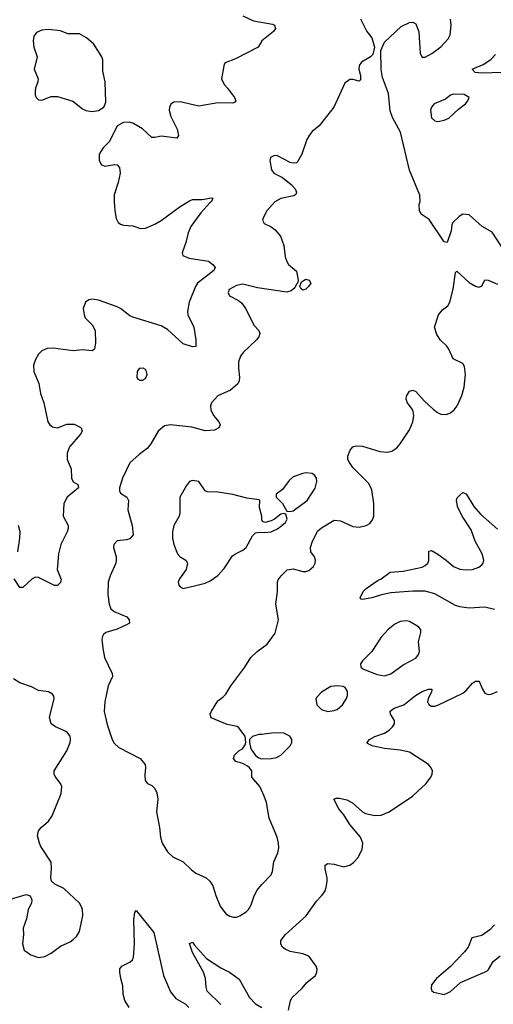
# Model space of a CAD drawing. Header units: inches. Extents: x 1603819 to 1745079, y 385938 to 533966.
# Tile 459 of 561: x 1636169 to 1639183, y 480686 to 486945. Entities that reach past the tile are written whole.
import ezdxf

# ---------------------------------------------------------------- set-up
doc = ezdxf.new("R2010")
doc.units = ezdxf.units.IN
doc.header["$MEASUREMENT"] = 0
doc.layers.add('B6438', color=7, linetype='Continuous')

msp = doc.modelspace()

# ---------------------------------------------------------------- linework, layer by layer
at = {"layer": 'B6438', "color": 5}
for points, elevation in [([(1637590, 486970.6), (1637658, 486938), (1637777.6, 486917.6), (1637791, 486910), (1637797.3, 486890), (1637784, 486870), (1637710.6, 486810), (1637687.3, 486770), (1637543.2, 486696.8), (1637476, 486670), (1637470, 486662), (1637453, 486570), (1637470, 486534), (1637492.7, 486510), (1637535.5, 486450), (1637544, 486430), (1637538.4, 486421.6), (1637525.2, 486414.8), (1637430, 486417.1), (1637310, 486394.9), (1637190, 486422.9), (1637150, 486421), (1637131.4, 486408.6), (1637122.6, 486390), (1637120.9, 486370), (1637131.6, 486330), (1637170.4, 486249.6), (1637179.3, 486210), (1637170, 486193.2), (1637070, 486204.8), (1637030, 486195.4), (1637010, 486196.3), (1636950.7, 486250.7), (1636890, 486288.3), (1636866.7, 486293.3), (1636829.1, 486290.9), (1636790.3, 486269.7), (1636741.3, 486170), (1636699.5, 486130), (1636675.6, 486090), (1636674.9, 486050), (1636690, 486022.4), (1636713.7, 486013.7), (1636770, 486024.6), (1636790, 486023.1), (1636805.4, 486005.4), (1636809.1, 485969.1), (1636796.1, 485910), (1636771.5, 485831.5), (1636771.3, 485790), (1636773.8, 485730), (1636782.3, 485682.3), (1636795.3, 485655.3), (1636810, 485645.3), (1636830, 485639.5), (1636890, 485635.6), (1636938, 485618), (1636970, 485619.7), (1637030, 485644.6), (1637070, 485668.7), (1637190, 485758), (1637250, 485794.3), (1637270, 485801.5), (1637330, 485802.3), (1637390, 485812.7), (1637398, 485810), (1637390.5, 485790), (1637378.3, 485781.7), (1637322.7, 485717.3), (1637259.4, 485630), (1637241.5, 485590), (1637227.1, 485530), (1637203, 485463), (1637207.2, 485447.2), (1637246.8, 485430), (1637370.1, 485410.1), (1637398.9, 485390), (1637413.7, 485370), (1637404.9, 485350), (1637301.8, 485270), (1637288.3, 485250), (1637248.1, 485150), (1637236.5, 485090), (1637239, 485070), (1637276.9, 484990), (1637290.3, 484909.7), (1637290, 484868), (1637270, 484865.1), (1637210, 484885.3), (1637110, 484975.4), (1637070, 484999.8), (1636890, 485054.5), (1636870, 485063.1), (1636810, 485109.7), (1636790, 485119.1), (1636670, 485162), (1636630, 485169.6), (1636610, 485165.1), (1636588, 485150), (1636572.4, 485110), (1636578.7, 485070), (1636587, 485050), (1636630, 485006.4), (1636649.1, 484970), (1636652.6, 484890), (1636646, 484850), (1636630, 484839.7), (1636570, 484846.2), (1636510, 484841), (1636383.4, 484856.6), (1636344.6, 484855.4), (1636310, 484839.6), (1636290, 484819.6), (1636270, 484785.1), (1636256.9, 484750), (1636258.5, 484710), (1636292.1, 484632.1), (1636302.3, 484570), (1636324, 484510), (1636348.9, 484390), (1636360.3, 484370), (1636377.2, 484357.2), (1636410, 484351.4), (1636470, 484373.8), (1636515.1, 484375.1), (1636555.1, 484355.1), (1636560.7, 484350), (1636566, 484330), (1636557.1, 484310), (1636486.5, 484230), (1636471.2, 484190), (1636471.6, 484150), (1636496, 484090), (1636498.4, 484030), (1636510, 484007.3), (1636538.8, 483990), (1636542.8, 483970), (1636472.2, 483910), (1636450.3, 483870), (1636445.3, 483790), (1636477.1, 483730), (1636477.6, 483710), (1636472, 483690), (1636432, 483610), (1636415.8, 483550), (1636408.4, 483450), (1636432.5, 483387.5), (1636430, 483368.7), (1636410.5, 483349.5), (1636390, 483349.5), (1636290, 483398.9), (1636270, 483401.1), (1636249.3, 483390.7), (1636190, 483337), (1636170, 483336), (1636135.1, 483390)], 420), ([(1638337.3, 486950), (1638378.8, 486870), (1638411, 486830), (1638426, 486770), (1638416, 486724), (1638402, 486710), (1638345.1, 486674.9), (1638330, 486654), (1638327, 486630), (1638338, 486590), (1638338, 486562), (1638330, 486555.3), (1638290, 486566), (1638270, 486566), (1638238.5, 486541.5), (1638167.3, 486390), (1638074, 486270), (1638030, 486234.5), (1638010.4, 486210), (1637996.7, 486183.3), (1637964.9, 486090), (1637938, 486042), (1637930, 486036), (1637910, 486032.3), (1637890, 486038), (1637810, 486079), (1637790, 486082), (1637764.7, 486070), (1637761, 486050), (1637770.8, 485990), (1637786.8, 485970), (1637842, 485942), (1637897.5, 485897.5), (1637921.6, 485870), (1637930.4, 485849.6), (1637925.8, 485834.2), (1637914.4, 485825.6), (1637831.4, 485808.6), (1637792.4, 485787.6), (1637742.4, 485730), (1637720.7, 485690), (1637714.8, 485670), (1637726, 485650), (1637770, 485627.7), (1637794, 485610), (1637828.4, 485568.4), (1637850.4, 485510), (1637858.7, 485438.7), (1637868.7, 485408.7), (1637880.7, 485390), (1637930, 485346), (1637942, 485290), (1637938, 485270), (1637930, 485264), (1637919.1, 485240.9), (1637897.8, 485222.2), (1637870, 485212.7), (1637681.6, 485241.6), (1637590, 485264), (1637550, 485256.4), (1637503, 485230), (1637494.9, 485210), (1637504.9, 485190), (1637561.1, 485161.1), (1637582.9, 485142.9), (1637606, 485110), (1637660.8, 485000.8), (1637690.4, 484970), (1637697.1, 484950), (1637690.4, 484930), (1637676.4, 484910), (1637592.4, 484830), (1637573.9, 484806.1), (1637561.7, 484770), (1637560.8, 484730), (1637567.6, 484670), (1637566.3, 484650), (1637556.9, 484630), (1637510, 484591), (1637430, 484555.1), (1637388.9, 484510), (1637382.7, 484490), (1637384.9, 484464.9), (1637402, 484430), (1637436.4, 484390), (1637445.5, 484370), (1637437.3, 484350), (1637410, 484336.9), (1637350, 484331.3), (1637265.3, 484354.7), (1637130, 484369.6), (1637090, 484364.5), (1637050, 484329.3), (1637004.4, 484250), (1636981, 484219), (1636930, 484182.4), (1636870, 484129.4), (1636823.7, 484030), (1636804.4, 483970), (1636803.8, 483950), (1636810, 483936), (1636850.8, 483910), (1636862, 483890), (1636857, 483830), (1636886, 483730), (1636891.7, 483670), (1636870, 483646), (1636850, 483639.7), (1636790, 483633.6), (1636768, 483610), (1636765.5, 483590), (1636783.1, 483530), (1636783.7, 483510), (1636780.3, 483490), (1636745.5, 483410), (1636733.4, 483370), (1636729.4, 483290.6), (1636738.6, 483230), (1636750, 483200.4), (1636770, 483184.2), (1636850.2, 483150.2), (1636866, 483130), (1636867.7, 483110), (1636850, 483097.6), (1636790, 483071.2), (1636717.3, 483050), (1636702.4, 483037.6), (1636695.6, 483024.4), (1636693.1, 483006.9), (1636698.2, 482950), (1636708.2, 482890), (1636757.7, 482790), (1636759, 482770), (1636732, 482710), (1636710.3, 482610), (1636707, 482547), (1636725.1, 482465.1), (1636757.3, 482370), (1636770, 482346), (1636799.8, 482319.8), (1636936, 482250), (1636966.8, 482210), (1636970.5, 482190), (1636965.2, 482145.2), (1636967.7, 482110), (1636982.8, 482090), (1637010, 482077.3), (1637030, 482058.8), (1637043, 482030), (1637047.7, 481990), (1637040.5, 481910), (1637059.3, 481810), (1637064.9, 481750), (1637075.3, 481710), (1637110, 481655.5), (1637144.4, 481624.4), (1637210, 481592.4), (1637261.8, 481541.8), (1637290, 481520.5), (1637356, 481490), (1637378.8, 481470), (1637398.8, 481438.8), (1637417.5, 481377.5), (1637446, 481310), (1637480.6, 481260.6), (1637505.9, 481245.8), (1637530, 481240.4), (1637550, 481241.3), (1637570, 481248.5), (1637610, 481274), (1637624.7, 481290), (1637641.3, 481318.7), (1637658.8, 481370), (1637679.3, 481410), (1637710, 481448.9), (1637769.6, 481510), (1637778, 481530), (1637787.2, 481592.8), (1637813, 481650), (1637818, 481682), (1637816, 481710), (1637807.1, 481750), (1637756.9, 481870), (1637739.5, 481970), (1637725.6, 482010), (1637696.9, 482070), (1637646.6, 482130), (1637646.6, 482170), (1637632.7, 482190), (1637619.8, 482199.8), (1637590, 482216.2), (1637544, 482230), (1637529, 482250), (1637535.3, 482270), (1637563.2, 482296.8), (1637588, 482310), (1637603.1, 482336.9), (1637608.9, 482351.1), (1637604, 482390), (1637564.7, 482444.7), (1637553.2, 482453.2), (1637490, 482466), (1637387, 482507), (1637381.2, 482530), (1637389.2, 482550), (1637430, 482616), (1637462, 482638), (1637481.5, 482658.5), (1637512.7, 482710), (1637602.7, 482830), (1637641.2, 482890), (1637681.2, 482930), (1637744.7, 482975.3), (1637794.5, 483045.5), (1637816.9, 483130), (1637800.2, 483230), (1637809.8, 483310), (1637809.6, 483370), (1637815.1, 483384.9), (1637832.7, 483410), (1637872, 483448), (1637910, 483455.5), (1637970, 483437), (1637990, 483437), (1638010, 483443.7), (1638038.7, 483470), (1638049.6, 483490), (1638051.8, 483510), (1638044.5, 483530), (1638021.7, 483561.7), (1638018.9, 483590), (1638030, 483624), (1638065.2, 483694.8), (1638090, 483715.3), (1638170, 483763.1), (1638210, 483758.9), (1638290, 483724.6), (1638330, 483718.7), (1638373.2, 483730), (1638396.4, 483743.6), (1638414.7, 483765.3), (1638422.4, 483790), (1638422.2, 483870), (1638410, 483956), (1638390, 483996.9), (1638290, 484099.8), (1638267.3, 484130), (1638258.4, 484150), (1638256.4, 484170), (1638271.3, 484208.7), (1638280.1, 484219.9), (1638289.8, 484230.2), (1638310, 484235.8), (1638350, 484235.3), (1638460.9, 484200.9), (1638510, 484196.4), (1638536.6, 484203.4), (1638570, 484224), (1638591.2, 484248.8), (1638650, 484339.1), (1638671.1, 484390), (1638676.9, 484430), (1638673.9, 484453.9), (1638667, 484470), (1638637.2, 484510), (1638629.3, 484530), (1638630, 484552), (1638650, 484584.7), (1638670, 484591), (1638690, 484581), (1638742.9, 484522.9), (1638799.5, 484470), (1638827.7, 484447.7), (1638850, 484436.9), (1638884.1, 484435.9), (1638910, 484446.3), (1638934.7, 484465.3), (1638954, 484490), (1638983, 484557), (1638997.6, 484610), (1639005.4, 484690), (1638999.8, 484739.8), (1638990, 484759.5), (1638926.6, 484790), (1638900.5, 484850), (1638886.3, 484870), (1638847.4, 484907.4), (1638823.3, 484943.3), (1638808.7, 484990), (1638835.1, 485070), (1638859.7, 485100.3), (1638892.8, 485127.2), (1638906.6, 485150), (1638926.8, 485233.2), (1638942, 485338), (1638950, 485346), (1639030, 485274.4), (1639070, 485250.6), (1639090, 485244), (1639110, 485251.3), (1639130, 485290.8), (1639150, 485290.4), (1639210, 485263.8)], 440), ([(1639243.6, 485490), (1639174.9, 485594.9), (1639111.3, 485631.3), (1639030, 485705.2), (1638990, 485709.2), (1638965.8, 485694.2), (1638924.5, 485655.5), (1638918.8, 485641.2), (1638915.9, 485604.1), (1638890, 485529), (1638870, 485533.2), (1638775.1, 485675.1), (1638724, 485710), (1638712.7, 485732.7), (1638712, 485770), (1638718.4, 485790), (1638715.8, 485830), (1638650, 485988.7), (1638591.6, 486230), (1638542.6, 486322.6), (1638526.3, 486366.3), (1638515.2, 486475.2), (1638478, 486578), (1638469.5, 486629.5), (1638468, 486750), (1638490, 486802), (1638597.2, 486902.8), (1638650, 486927.7), (1638672, 486930), (1638690, 486918), (1638708.5, 486868.5), (1638717.6, 486730), (1638730, 486708), (1638750, 486706.4), (1638792, 486730), (1638850, 486773.4), (1638896.2, 486823.8), (1638907.8, 486850), (1638915.8, 486910), (1638910, 486948.7)], 440), ([(1639310, 486612.1), (1639110, 486605.4), (1639067, 486610), (1639049.3, 486630), (1639119.1, 486660.9), (1639167.6, 486692.4), (1639196.5, 486723.5)], 420), ([(1639190, 483196.8), (1639130, 483209.9), (1639030, 483205.2), (1638970, 483212.3), (1638941.9, 483221.9), (1638810, 483295.1), (1638750, 483312.8), (1638670, 483313.3), (1638530, 483301.2), (1638470.7, 483289.3), (1638409.8, 483269.8), (1638350, 483259), (1638341.2, 483261.2), (1638335.3, 483270), (1638354, 483310), (1638374, 483330), (1638450, 483382.8), (1638470, 483390.8), (1638525.8, 483434.2), (1638610, 483439.5), (1638730, 483466), (1638750, 483475.6), (1638766.6, 483490), (1638772.5, 483507.5), (1638773.2, 483566.8), (1638790, 483570.3), (1638830, 483548.2), (1638883.6, 483510), (1638930, 483469.4), (1638970, 483451.7), (1639010, 483447.4), (1639050, 483451), (1639090, 483465.2), (1639110, 483479.5), (1639118, 483490), (1639122, 483510), (1639112.2, 483550), (1639067.7, 483630), (1639042.3, 483702.3), (1638985, 483790), (1638954.5, 483850), (1638948.1, 483891.9), (1638953.8, 483906.2), (1638970, 483922.8), (1638990, 483938.8), (1639010, 483930.8), (1639058.6, 483850), (1639102.2, 483802.2), (1639210, 483706.5)], 420), ([(1636157.8, 483562.2), (1636170.6, 483650), (1636172.2, 483690), (1636161.1, 483730)], 420), ([(1636090, 481347.7), (1636210, 481384), (1636236.3, 481376.3), (1636247.3, 481350), (1636244.9, 481330), (1636223, 481290), (1636213, 481230), (1636190.5, 481170), (1636193, 481130), (1636186.8, 481070), (1636198, 481030), (1636241.1, 481001.1), (1636290, 480984.9), (1636330, 480990.5), (1636370, 481012.2), (1636430, 481055.8), (1636490, 481083.6), (1636510, 481097.4), (1636530, 481117), (1636550.6, 481149.4), (1636571, 481250), (1636569.7, 481290), (1636561.1, 481310), (1636549.6, 481330), (1636450, 481422.9), (1636394, 481450), (1636372.7, 481470), (1636367, 481490), (1636372.3, 481552.3), (1636369.4, 481590), (1636304.5, 481690), (1636294.5, 481710), (1636283.2, 481756.8), (1636289.2, 481790), (1636305.2, 481810), (1636352.7, 481850), (1636375.3, 481884.7), (1636433.9, 482026.1), (1636437, 482070), (1636429.3, 482090), (1636394.8, 482134.8), (1636389.3, 482150), (1636389.3, 482170), (1636470, 482298), (1636489.6, 482350), (1636493.6, 482370), (1636491.3, 482391.3), (1636470, 482419.3), (1636398, 482450), (1636368.7, 482470), (1636359, 482510), (1636389.3, 482630), (1636386, 482646), (1636377.5, 482657.5), (1636352, 482672), (1636290, 482680.9), (1636243.6, 482703.6), (1636169.7, 482729.7), (1636130, 482756)], 440), ([(1637879.3, 480650), (1637893, 480710), (1637904.2, 480730), (1637967.8, 480790), (1637995.9, 480824.1), (1638051.2, 480868.8), (1638060.9, 480890), (1638062.9, 480910), (1638055.6, 480930), (1638010, 480991.5), (1637970, 481007.6), (1637890, 481023), (1637858, 481038), (1637841.2, 481050), (1637830, 481068.7), (1637830, 481091.3), (1637860.9, 481130), (1637991.4, 481248.6), (1638057.4, 481342.6), (1638090, 481375.8), (1638110, 481403.8), (1638119.8, 481430), (1638126.2, 481470), (1638125.7, 481490), (1638112.5, 481547.5), (1638114, 481570), (1638130, 481580.7), (1638170, 481576.5), (1638230, 481560.2), (1638269.8, 481570.2), (1638293, 481587), (1638321.7, 481618.3), (1638349, 481671), (1638353.5, 481710), (1638338.5, 481750), (1638270.6, 481830), (1638231.2, 481891.2), (1638200.2, 481930), (1638169.2, 481990.8), (1638184, 481996), (1638204.1, 481995.9), (1638250, 481986.8), (1638287.4, 481967.4), (1638350, 481910.2), (1638370, 481900.2), (1638430, 481885.8), (1638470, 481888), (1638519.6, 481910), (1638668.4, 482010), (1638755.6, 482090), (1638786.2, 482130), (1638794.2, 482150), (1638795.1, 482170), (1638788.5, 482190), (1638769.7, 482210), (1638650, 482289.8), (1638590, 482302.6), (1638490, 482313.2), (1638413.2, 482330), (1638383.5, 482343.5), (1638379.5, 482350), (1638396.2, 482370), (1638430, 482388.9), (1638490, 482410.3), (1638520.7, 482430), (1638541.6, 482450), (1638553.6, 482470), (1638554, 482490), (1638529.6, 482530), (1638526.6, 482550), (1638551.2, 482568.8), (1638614.5, 482590), (1638687.6, 482650), (1638730, 482674.3), (1638770.5, 482690.5), (1638791.3, 482690), (1638790.6, 482670), (1638768.5, 482630), (1638765.3, 482610), (1638772.2, 482592.2), (1638790, 482582), (1638810, 482581.7), (1638830, 482587.7), (1638990, 482664.9), (1639010, 482681.1), (1639050, 482728.9), (1639070, 482740.8), (1639090, 482740.3), (1639095.1, 482735.1), (1639113.2, 482690), (1639130, 482664.4), (1639150, 482655.2), (1639170, 482656.9), (1639210, 482674)], 420), ([(1636865.2, 480665.2), (1636838, 480710), (1636827.6, 480750), (1636824.8, 480804.8), (1636812.3, 480850), (1636807, 480890), (1636807.3, 480912.7), (1636819, 480930), (1636870, 480953.4), (1636886.6, 480970), (1636893.9, 480986.1), (1636899.7, 481070), (1636896.5, 481223.5), (1636902, 481270), (1636910, 481282), (1637022.8, 481142.8), (1637084.6, 480870), (1637130, 480764.9), (1637163, 480723), (1637222, 480690), (1637245.3, 480665.3)], 420), ([(1639190, 481191.4), (1639160.9, 481159.1), (1639110, 481124.1), (1639047.3, 481110), (1639023.5, 481050), (1639000, 481020), (1638910, 480926.4), (1638822, 480850), (1638790, 480810.8), (1638786.6, 480786.6), (1638792.7, 480772.7), (1638803.7, 480763.7), (1638869.6, 480749.6), (1638890, 480757), (1638910, 480768.5), (1638974.5, 480825.5), (1639142.4, 480897.6), (1639153, 480907), (1639182.2, 480957.8), (1639226.1, 480993.9)], 380), ([(1637450, 480685.1), (1637362.9, 480770), (1637355.4, 480795.4), (1637350.8, 480850), (1637339.4, 480890), (1637270, 481016), (1637250, 481074), (1637270, 481081), (1637281.7, 481061.7), (1637358.1, 480978.1), (1637450, 480918), (1637504, 480890), (1637566.7, 480846.7), (1637631.7, 480730), (1637670, 480689), (1637710, 480665.2)], 420)]:
    msp.add_lwpolyline(points, dxfattribs=dict(at, elevation=elevation))
for points, elevation in [([(1636350, 486883.7), (1636310, 486878.3), (1636276.6, 486863.4), (1636259.7, 486840.3), (1636254.7, 486810), (1636259.3, 486770), (1636279.8, 486710), (1636262.5, 486630), (1636286.4, 486570), (1636285.2, 486550), (1636269.2, 486510), (1636267.1, 486490), (1636268.2, 486468.2), (1636274.9, 486450), (1636290, 486436.4), (1636310, 486433.7), (1636370, 486456.5), (1636410, 486456.9), (1636506.6, 486426.6), (1636570, 486378.4), (1636590, 486368.7), (1636630, 486362.6), (1636670, 486367), (1636704.5, 486390), (1636718, 486422), (1636714, 486550), (1636698.6, 486618.6), (1636698.3, 486690), (1636693, 486710), (1636641, 486790), (1636595, 486830), (1636550, 486854.6), (1636476.3, 486856.3), (1636430, 486875)], 420), ([(1638930, 486471.8), (1638910, 486465.2), (1638879.5, 486440.5), (1638807.4, 486410), (1638789.2, 486390), (1638783.2, 486370), (1638790, 486322), (1638810, 486303.1), (1638830, 486298.7), (1638870, 486306.4), (1638900.1, 486319.9), (1638962.5, 486377.5), (1639005.2, 486410), (1639021.2, 486430), (1639029, 486450), (1638998, 486470)], 440), ([(1637970, 485227), (1637957.5, 485237.5), (1637952.3, 485250), (1637961.5, 485278.5), (1637990, 485296.3), (1638012, 485290), (1638021, 485270), (1638007.7, 485250), (1637990, 485232.3)], 440), ([(1636955.3, 484730), (1636930, 484729), (1636917.3, 484710), (1636914.8, 484670), (1636921.1, 484661.1), (1636934.4, 484654.4), (1636950, 484654), (1636970, 484664.9), (1636980.7, 484690), (1636977, 484710), (1636970, 484721.2)], 440), ([(1637990, 484065.1), (1637970, 484061.6), (1637910, 484038.7), (1637884.2, 484015.8), (1637841.4, 483958.6), (1637802, 483930), (1637802, 483910), (1637841, 483870), (1637870, 483822), (1637890, 483818.8), (1637910, 483823.8), (1637998.3, 483890), (1638050, 483968), (1638059.7, 484010), (1638058.4, 484030), (1638047.7, 484047.7), (1638030, 484060.9)], 460), ([(1637270, 484017), (1637250, 484009.3), (1637230, 483985.2), (1637188.4, 483910), (1637188.5, 483810), (1637183.1, 483790), (1637150.4, 483730), (1637141.3, 483690), (1637141.3, 483650), (1637150.3, 483610.3), (1637173, 483550), (1637190, 483530.6), (1637226.8, 483510), (1637238, 483490), (1637228.2, 483450), (1637186, 483390), (1637178, 483370), (1637182, 483350), (1637190, 483340.7), (1637210, 483330.6), (1637290, 483348.7), (1637350, 483364.2), (1637381.8, 483378.2), (1637430, 483412), (1637470, 483457), (1637523.6, 483536.4), (1637542, 483550), (1637590, 483572.6), (1637610.5, 483589.5), (1637650, 483664.9), (1637670, 483683), (1637690, 483688), (1637730, 483684.9), (1637770, 483689.1), (1637810, 483708.9), (1637838.4, 483730), (1637861.6, 483750), (1637871.2, 483770), (1637863.1, 483803.1), (1637850, 483806), (1637830, 483802.7), (1637790, 483769.3), (1637770, 483759.3), (1637728.9, 483748.9), (1637715.3, 483755.3), (1637710, 483766), (1637709.2, 483790), (1637694.6, 483845.4), (1637698, 483890), (1637694, 483894), (1637615.5, 483904.5), (1637526.2, 483926.2), (1637430, 483942.6), (1637364.7, 483944.7), (1637349.5, 483950), (1637309.6, 484009.6)], 460), ([(1638630, 483124.7), (1638590, 483119.7), (1638556.3, 483103.7), (1638513, 483070), (1638470, 483020.9), (1638410.3, 482929.7), (1638351, 482870), (1638338.8, 482850), (1638341, 482830), (1638357.5, 482817.5), (1638443.4, 482783.4), (1638490, 482775.5), (1638530, 482788.1), (1638610, 482844.9), (1638690, 482886.7), (1638707.8, 482910), (1638712.6, 482930), (1638706.2, 482990), (1638721.3, 483050), (1638720.9, 483070), (1638706.5, 483086.5), (1638650, 483119.7)], 440), ([(1638191.8, 482711.8), (1638150, 482707.3), (1638090.4, 482669.6), (1638061.1, 482638.9), (1638054.8, 482630), (1638060.7, 482590), (1638090, 482560.5), (1638130, 482548.5), (1638170, 482553.4), (1638190, 482561.1), (1638223.6, 482590), (1638249.6, 482630), (1638256.2, 482650), (1638255.9, 482675.9), (1638240.2, 482700.2), (1638226.8, 482706.8)], 440), ([(1637787.1, 482412.9), (1637710, 482401.2), (1637690, 482402), (1637651, 482389), (1637632, 482370), (1637631.3, 482350), (1637641, 482310), (1637668.8, 482268.8), (1637690, 482254), (1637707.9, 482247.9), (1637770, 482248), (1637804, 482256), (1637830.7, 482269.3), (1637889.4, 482330), (1637900.9, 482350), (1637900.9, 482370), (1637889.2, 482390), (1637849.7, 482409.7)], 440)]:
    msp.add_lwpolyline(points, close=True, dxfattribs=dict(at, elevation=elevation))

doc.saveas('drawing.dxf')
